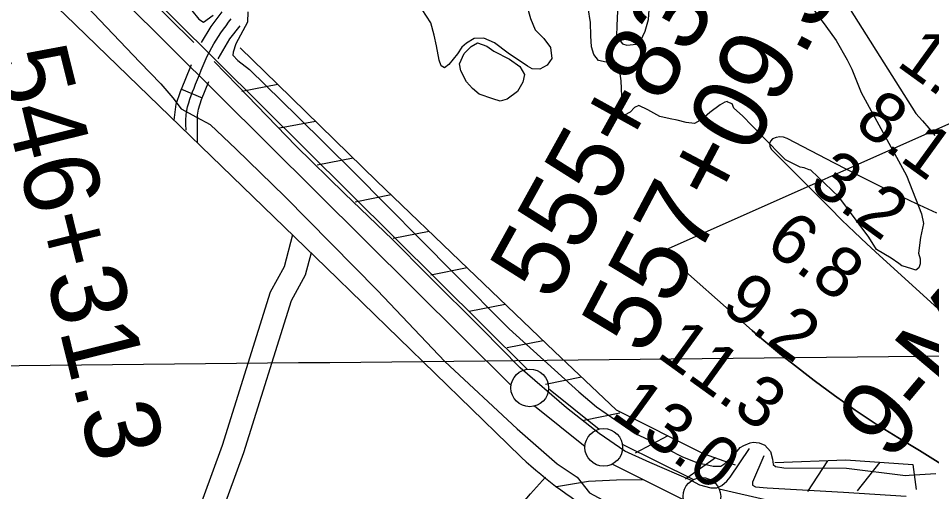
# Model space of a CAD drawing. Extents: x 3625074 to 3663148, y 511451 to 537151.
# Drawn here: x 3655865 to 3657078, y 529080 to 529709 of the extents above; entities that cross this region are included whole.
import ezdxf

# ---------------------------------------------------------------- set-up
doc = ezdxf.new("R2010")
doc.units = 0
for name, color, linetype in [('V-BORW-LINE', 7, 'Continuous'), ('V-CHAN-NAID', 7, 'Continuous'), ('V-FLOD-BASE', 7, 'Continuous'), ('V-GRID-MAJR', 7, 'Continuous'), ('V-LEVE-TOET', 7, 'Continuous'), ('V-RIVR-RANG', 7, 'Continuous'), ('V-ROAD-CNTR', 7, 'Continuous'), ('V-RRAP-FSHR', 7, 'Continuous'), ('V-SITE-VEGE', 7, 'Continuous'), ('V-SURV-IDEN', 7, 'Continuous'), ('V-SURV-LINE', 7, 'Continuous'), ('V-TOPO-DPTH', 7, 'Continuous'), ('V-TOPO-MINR', 7, 'Continuous'), ('V-WETL-SWMP', 7, 'Continuous')]:
    doc.layers.add(name, color=color, linetype=linetype)

msp = doc.modelspace()

# ---------------------------------------------------------------- linework, layer by layer
at = {"layer": 'V-BORW-LINE'}
for points in [[(3656847.6, 529867.6), (3656842, 529859.8), (3656840.3, 529854.3), (3656841.1, 529850.3), (3656846.5, 529842.4), (3656862, 529820.8), (3656867.4, 529808.9), (3656903.6, 529744.6), (3656937, 529698.4), (3656951, 529679.2), (3656965.6, 529653.8), (3656971.8, 529641.1), (3656984, 529610.1), (3657044.2, 529499.7), (3657064.1, 529448.9)], [(3656751.5, 529570.5), (3656739.9, 529573.3), (3656730.4, 529575.4), (3656716.8, 529578.3), (3656700.6, 529587.3), (3656689, 529592.8), (3656682.9, 529590.2), (3656677.4, 529584.1), (3656669.9, 529580.1), (3656665.2, 529586.2), (3656666.6, 529596.4), (3656666, 529605.3), (3656665.5, 529625.7), (3656662.3, 529646.9), (3656656.2, 529650.3), (3656645.3, 529650.4), (3656635.1, 529652.6), (3656629.1, 529660.8), (3656625.8, 529671), (3656625.2, 529685.3), (3656624.7, 529703), (3656621.5, 529722.8)], [(3656661, 529727.9), (3656659.4, 529699.3), (3656659.2, 529685), (3656667.3, 529674.7), (3656672.8, 529673.3), (3656685.7, 529674.6), (3656691.2, 529678.6), (3656697.4, 529691.5), (3656701.7, 529707.1), (3656702.5, 529720)], [(3657064.1, 529448.9), (3657067.1, 529436.2), (3657062.9, 529417.4), (3657060.2, 529396.9), (3657062.5, 529389), (3657062.4, 529382.6), (3657060.8, 529377.1), (3657056.8, 529374), (3657051.3, 529375.7), (3657038.7, 529379.8), (3657037.9, 529379.8), (3657034, 529383), (3657023.8, 529390.2), (3657004.3, 529401.5), (3656994.2, 529418.2), (3656954.6, 529471.6), (3656917.2, 529506.8), (3656914.8, 529507.6), (3656908.6, 529510.1), (3656903, 529510.9), (3656883.4, 529520.7), (3656852.3, 529552.6), (3656826.6, 529579), (3656814.9, 529589.4), (3656812.6, 529595), (3656807.1, 529597.4), (3656806.3, 529598.2), (3656803.1, 529597.4), (3656796.8, 529593.6), (3656783.2, 529583.5), (3656772.8, 529574.9), (3656762.5, 529568.8), (3656751.5, 529570.5)]]:
    msp.add_lwpolyline(points, dxfattribs=at)
at = {"layer": 'V-FLOD-BASE'}
for points in [[(3656097.9, 529676.5), (3655996.4, 529777.2), (3655934.5, 529837.5), (3655896.8, 529873.9), (3655869.8, 529896.5), (3655854.3, 529908.2), (3655825.3, 529926.8), (3655792.8, 529942), (3655754.3, 529955.9), (3655714.3, 529966.5), (3655681.1, 529970.2), (3655650.6, 529972.5), (3655616.6, 529970.8), (3655554.7, 529961.8), (3655462.9, 529943), (3655403.8, 529932.7)], [(3656758.6, 529094.8), (3656703.2, 529118.4), (3656670, 529133.7), (3656636.3, 529157.1), (3656592.5, 529191.4), (3656531.2, 529244.2), (3656480.1, 529296.3), (3656408.8, 529366.9), (3656361.7, 529414.8), (3656297.7, 529475.8), (3656233.8, 529538.8), (3656155.8, 529619.7), (3656124.9, 529651.2)], [(3656758.6, 529094.8), (3656769.2, 529088.8), (3656784.6, 529085), (3656792.3, 529084.9), (3656798.9, 529087.8), (3656805.5, 529093.7), (3656810.3, 529098.9), (3656835.7, 529137.2)], [(3656854.6, 529127.4), (3656839.9, 529092.6), (3656839.8, 529088.5), (3656843.9, 529086.1), (3656859.4, 529084.7), (3656960.7, 529079.2), (3657043.7, 529074)]]:
    msp.add_lwpolyline(points, dxfattribs=at)
at = {"layer": 'V-GRID-MAJR'}
msp.add_spline([(3645021.4, 529136.9), (3650299.3, 529190.2), (3655577.2, 529244.4), (3660855.1, 529299.2)], degree=3, dxfattribs=at)
at = {"layer": 'V-LEVE-TOET'}
for points in [[(3655848.5, 529821.7), (3655920, 529762), (3656026.2, 529650.3), (3656053.8, 529621.6), (3656069.9, 529603.1), (3656081.1, 529588.5), (3656101.3, 529577.4), (3656119.6, 529567.8), (3656153.9, 529534.9), (3656218.5, 529471.8), (3656341.6, 529347.1), (3656431, 529252.7), (3656527.3, 529163.5), (3656580.5, 529116.9), (3656606.8, 529099)], [(3656094.9, 529719.3), (3656104.3, 529707.7), (3656110.4, 529703.6), (3656123.4, 529713)], [(3656169.6, 529717.3), (3656168.8, 529703.7), (3656153.6, 529674.7), (3656150.1, 529663.8), (3656149.4, 529659.8), (3656156.1, 529652.9), (3656171.6, 529640.6), (3656235.5, 529578.2), (3656310.2, 529504.2), (3656443.4, 529369.9), (3656516.7, 529296), (3656609, 529212.3), (3656632.6, 529192.4), (3656683.8, 529157.3), (3656708.8, 529145.5), (3656746.7, 529126.2)], [(3656746.7, 529126.2), (3656767.9, 529117.6), (3656776.2, 529116.3), (3656787.5, 529113.8), (3656797.5, 529113.7), (3656802.9, 529117.2), (3656810.1, 529124.2), (3656819.2, 529133.6), (3656823.4, 529138.3), (3656828.2, 529141.2), (3656836.5, 529144.6), (3656840.7, 529145.8), (3656848.4, 529144.5), (3656856, 529141.4), (3656863.7, 529133), (3656866.5, 529122.9), (3656867, 529115.8), (3656870.5, 529113.3), (3656881.2, 529111.4), (3656964.8, 529111), (3657043, 529101.1), (3657047.8, 529101.6), (3657083.4, 529104.1)], [(3656606.8, 529099), (3656623.4, 529078.4), (3656640.3, 529068.8), (3656663.2, 529058.4), (3656700.5, 529045.8), (3656722.1, 529040.2), (3656743.8, 529031.2)]]:
    msp.add_lwpolyline(points, dxfattribs=at)
at = {"layer": 'V-ROAD-CNTR'}
msp.add_line((3656081.2, 529614.7), (3656108.9, 529603.2), dxfattribs=at)
for points in [[(3655796.3, 529836.9), (3655927, 529713.4), (3656273.3, 529377.8), (3656514.6, 529143.1)], [(3656108.1, 529676.7), (3656120.6, 529698.1), (3656135.5, 529717.3)], [(3656130, 529654.8), (3656145.5, 529681.3), (3656159.2, 529699)], [(3656071.6, 529573.3), (3656074.3, 529594.7), (3656079.9, 529611.6), (3656086.2, 529626.8), (3656094.8, 529647.6)], [(3656102.5, 529543.3), (3656102.6, 529570.4), (3656102.6, 529580), (3656103.7, 529588), (3656108, 529601.1), (3656117.8, 529624.6)], [(3656228.7, 529421.1), (3656217.6, 529378.7), (3656199.3, 529345), (3656135.2, 529141.2), (3656062, 528939.8)], [(3656253.4, 529397.2), (3656245.7, 529367.5), (3656227.1, 529333.3), (3656163.7, 529131.6), (3656089, 528926.3)], [(3656392.4, 528783.1), (3656481.8, 528980.5), (3656506.6, 529026.6), (3656527.8, 529056.7), (3656545, 529077), (3656564.9, 529099)], [(3656693.8, 529095.7), (3656658.9, 529095.1), (3656621.8, 529093.4), (3656579.6, 529086.3)]]:
    msp.add_lwpolyline(points, dxfattribs=at)
msp.add_arc((3656951.6, 529577.1), 615.9, 224.802, 250.0072, dxfattribs=at)
msp.add_spline([(3656087.5, 529560.1), (3656087.7, 529581), (3656100.1, 529621.1), (3656121.6, 529670.1), (3656147.3, 529708.1)], degree=3, dxfattribs=at)
at = {"layer": 'V-RRAP-FSHR'}
for p, q in [((3656209.4, 529620.7), (3656161.5, 529611.4)), ((3656259.5, 529571.8), (3656211.5, 529562.8)), ((3656309.5, 529522.9), (3656261.5, 529513.8)), ((3656359.7, 529474.1), (3656311.8, 529464.7)), ((3656410.2, 529425.6), (3656362.3, 529416.2)), ((3656460.7, 529377.1), (3656412.7, 529367.6)), ((3656511.3, 529328.7), (3656463.4, 529319.1)), ((3656561.9, 529280.3), (3656514, 529270.8)), ((3656612.6, 529232.1), (3656564.8, 529222.4)), ((3656663.4, 529184), (3656615.6, 529174.2)), ((3656727.1, 529154.1), (3656684.1, 529130.9)), ((3656790.5, 529124.6), (3656750.6, 529096.4)), ((3656939.3, 529121), (3656912.7, 529080)), ((3657009.1, 529118.9), (3656978.6, 529080.8))]:
    msp.add_line(p, q, dxfattribs=at)
for points in [[(3656159.1, 529669.4), (3656208.9, 529621.2), (3656340.6, 529492.5), (3656461.6, 529376.2), (3656576.9, 529265.9), (3656658.6, 529188.5), (3656774.4, 529130.4), (3656816.8, 529115.3)], [(3656869.3, 529118.4), (3656963.7, 529121.9), (3657052.6, 529116), (3657057.3, 529082.8)]]:
    msp.add_lwpolyline(points, dxfattribs=at)
at = {"layer": 'V-SITE-VEGE'}
msp.add_lwpolyline([(3656539.1, 529729), (3656545.1, 529708.5), (3656551.1, 529693.5), (3656562.5, 529681.8), (3656571.3, 529670.2), (3656573.2, 529655.2), (3656567, 529646.4), (3656557.4, 529641), (3656547.2, 529641.8), (3656541.1, 529645.2), (3656515.4, 529662.5), (3656497.1, 529676.3), (3656482.9, 529682.5), (3656470, 529682), (3656459.7, 529675.9), (3656453.5, 529670.5), (3656448, 529661.7), (3656436.3, 529647.6), (3656430.8, 529642.8), (3656426.1, 529645.6), (3656423.4, 529653.1), (3656420.2, 529672.2), (3656416.9, 529686.5), (3656412.3, 529702.9), (3656400.9, 529720.7)], dxfattribs=at)
at = {"layer": 'V-SURV-LINE'}
for points in [[(3655893.7, 529885.2), (3656540.4, 529242.4)], [(3656519.2, 529221.1), (3655872.5, 529863.9)], [(3656568.9, 529216.9), (3656636.1, 529162.9)], [(3656617.3, 529139.5), (3656550.1, 529193.5)], [(3656666.8, 529143.1), (3656761.3, 529096)], [(3656747.9, 529069.1), (3656653.4, 529116.3)], [(3656795.3, 529083.7), (3657008.9, 529034.3)]]:
    msp.add_lwpolyline(points, dxfattribs=at)
for centre in [(3656543.9, 529217.7), (3656642.2, 529138.7), (3656772.5, 529073.6)]:
    msp.add_circle(centre, 25, dxfattribs=at)
at = {"layer": 'V-TOPO-DPTH'}
msp.add_lwpolyline([(3657089.9, 529116.8), (3657061.4, 529134.5), (3657032.6, 529151.9), (3657004, 529169.6), (3656975.9, 529187.9), (3656948.6, 529207.4), (3656921.7, 529227.5), (3656891.7, 529250.8), (3656878.4, 529261.4), (3656865.2, 529272.1), (3656852.3, 529283), (3656839.5, 529294.1), (3656720.2, 529399.3), (3657156.4, 529593.5)], dxfattribs=at)
at = {"layer": 'V-TOPO-MINR'}
for points in [[(3656617.7, 530278.5), (3657056.9, 529582.1), (3657065.7, 529572.7), (3657074.1, 529563), (3657082, 529552.9)], [(3657084.5, 529449.7), (3657050.2, 529465.8), (3657016.1, 529482.2), (3656982.2, 529499.1), (3656948.5, 529516.4), (3656885.8, 529549.2), (3656880.9, 529550.8), (3656876, 529551.5), (3656871.2, 529550.6), (3656866.4, 529548.7), (3656863.7, 529545.6), (3656862.2, 529542.3), (3656862.8, 529538.8), (3656864.7, 529535.1), (3656942.3, 529456.9), (3656958.6, 529440.7), (3656975.1, 529424.7), (3656991.8, 529409), (3657008.6, 529393.4), (3657085.9, 529323.1)], [(3656720.2, 529399.3), (3656839.5, 529294.1), (3656852.3, 529283), (3656865.2, 529272.1), (3656878.4, 529261.4), (3656891.7, 529250.8), (3656921.7, 529227.5), (3656948.6, 529207.4), (3656975.9, 529187.9), (3657004, 529169.6), (3657032.6, 529151.9), (3657061.4, 529134.5), (3657089.9, 529116.8)]]:
    msp.add_lwpolyline(points, dxfattribs=at)
at = {"layer": 'V-WETL-SWMP'}
msp.add_lwpolyline([(3656504.5, 529598.9), (3656495, 529601.7), (3656476.7, 529608), (3656467.9, 529615.6), (3656459.8, 529624.5), (3656452.4, 529638.9), (3656450.5, 529648.4), (3656456.7, 529662), (3656466.3, 529671.4), (3656474.5, 529676.1), (3656486.8, 529671.9), (3656496.2, 529665), (3656517.2, 529654.6), (3656530.8, 529644.9), (3656536.8, 529634), (3656534.7, 529623.8), (3656527.7, 529611.6), (3656514, 529601.5)], close=True, dxfattribs=at)

# ---------------------------------------------------------------- texts
at = {"layer": 'V-CHAN-NAID'}
msp.add_text('9-MILE POINT INTAKE ', height=100, rotation=49.9756, dxfattribs=at).set_placement((3657022, 529117.6))
at = {"layer": 'V-RIVR-RANG'}
for s, p in [('1.4', (3657029.4, 529646.9)), ('8.1', (3656972.9, 529564.3)), ('3.2', (3656912.6, 529484.5)), ('6.8', (3656854.2, 529403.3)), ('9.2', (3656795.8, 529322.1)), ('11.3', (3656710.5, 529260.4)), ('13.0', (3656649.8, 529180.9))]:
    msp.add_text(s, height=67, rotation=324.1383, dxfattribs=at).set_placement(p)
at = {"layer": 'V-SURV-IDEN'}
for s, rotation, p in [('555+83.1', 60.9987, (3656573.7, 529329.9)), ('557+09.3', 62.0907, (3656696.5, 529258.3)), ('546+31.3', 283.8864, (3655828.8, 529659.3))]:
    msp.add_text(s, height=100, rotation=rotation, dxfattribs=at).set_placement(p)

doc.saveas('drawing.dxf')
